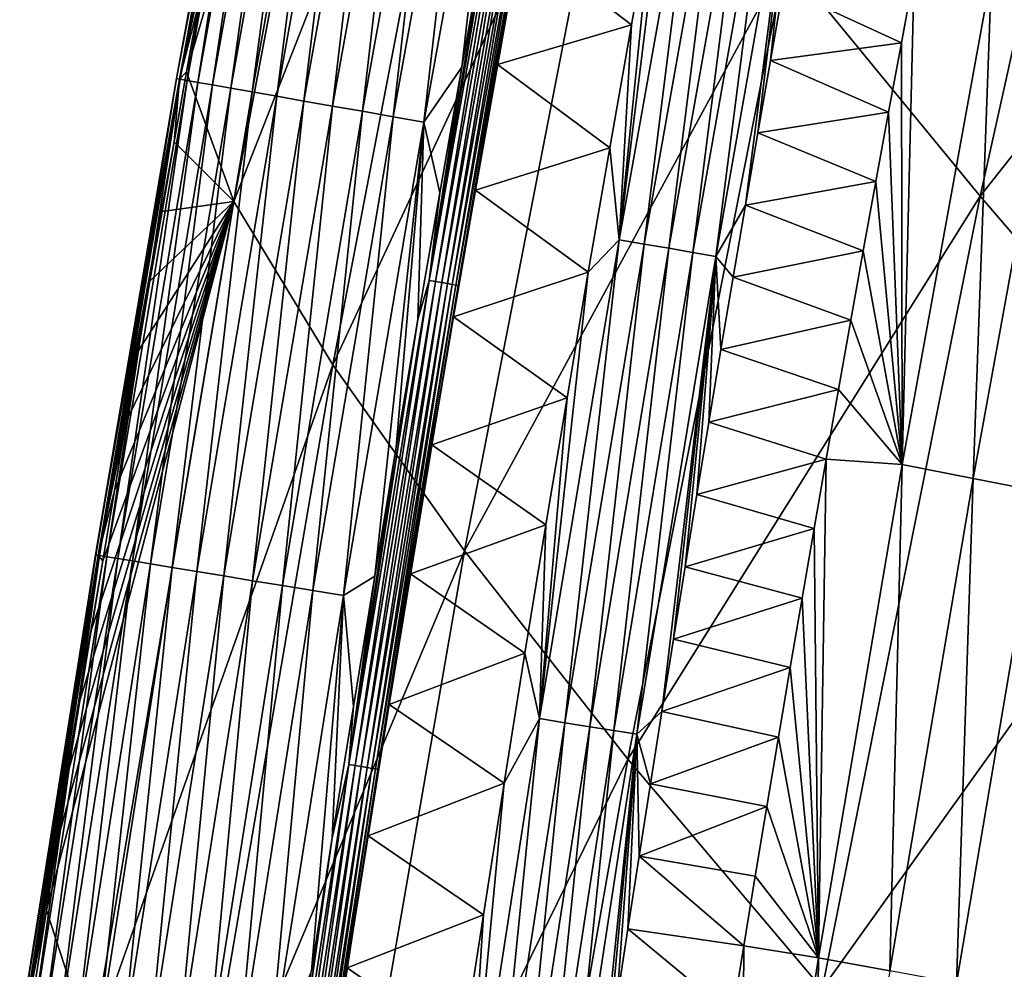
# Model space of a CAD drawing. Header units: millimetres. Extents: x -300 to 300, y -500 to 500.
# Tile 584 of 656: x -285 to -270, y 269 to 285. Entities that reach past the tile are written whole.
import ezdxf

# ---------------------------------------------------------------- set-up
doc = ezdxf.new("R2010")
doc.units = ezdxf.units.MM
doc.header["$LTSCALE"] = 81.481481
for name, color, linetype in [('20', 7, 'CONTINUOUS'), ('24', 7, 'CONTINUOUS'), ('25', 7, 'CONTINUOUS'), ('28', 7, 'CONTINUOUS'), ('29', 7, 'CONTINUOUS'), ('31', 7, 'CONTINUOUS'), ('33', 7, 'CONTINUOUS')]:
    doc.layers.add(name, color=color, linetype=linetype)

msp = doc.modelspace()

# ---------------------------------------------------------------- linework, layer by layer
at = {"layer": '20', "color": 7, "linetype": 'CONTINUOUS'}
for points in [[(-282.049, 281.621, 9.92), (-279.596, 294.614, 9.961), (-282.802, 283.684, 6.194), (-282.049, 281.621, 9.92)], [(-282.802, 283.684, 6.194), (-279.596, 294.614, 9.961), (-282.603, 284.796, 6.2), (-282.802, 283.684, 6.194)], [(-282.049, 281.621, 9.92), (-277.996, 291.949, 14.807), (-279.596, 294.614, 9.961), (-282.049, 281.621, 9.92)], [(-270.172, 281.706, 27.938), (-267.471, 293.879, 28.061), (-273.267, 285.486, 23.789), (-270.172, 281.706, 27.938)], [(-270.172, 281.706, 27.938), (-263.917, 289.613, 32.003), (-267.471, 293.879, 28.061), (-270.172, 281.706, 27.938)], [(-280.476, 279.017, 14.742), (-277.996, 291.949, 14.807), (-282.049, 281.621, 9.92), (-280.476, 279.017, 14.742)], [(-280.476, 279.017, 14.742), (-275.881, 288.903, 19.414), (-277.996, 291.949, 14.807), (-280.476, 279.017, 14.742)], [(-266.612, 277.571, 31.867), (-263.917, 289.613, 32.003), (-270.172, 281.706, 27.938), (-266.612, 277.571, 31.867)], [(-278.38, 276.053, 19.329), (-275.881, 288.903, 19.414), (-280.476, 279.017, 14.742), (-278.38, 276.053, 19.329)], [(-278.38, 276.053, 19.329), (-273.267, 285.486, 23.789), (-275.881, 288.903, 19.414), (-278.38, 276.053, 19.329)], [(-275.777, 272.737, 23.686), (-273.267, 285.486, 23.789), (-278.38, 276.053, 19.329), (-275.777, 272.737, 23.686)], [(-275.777, 272.737, 23.686), (-270.172, 281.706, 27.938), (-273.267, 285.486, 23.789), (-275.777, 272.737, 23.686)], [(-282.998, 282.572, 6.188), (-282.049, 281.621, 9.92), (-282.802, 283.684, 6.194), (-282.998, 282.572, 6.188)], [(-283.192, 281.46, 6.181), (-282.049, 281.621, 9.92), (-282.998, 282.572, 6.188), (-283.192, 281.46, 6.181)], [(-272.685, 269.079, 27.819), (-270.172, 281.706, 27.938), (-275.777, 272.737, 23.686), (-272.685, 269.079, 27.819)], [(-272.685, 269.079, 27.819), (-266.612, 277.571, 31.867), (-270.172, 281.706, 27.938), (-272.685, 269.079, 27.819)], [(-284.315, 268.128, 9.88), (-282.049, 281.621, 9.92), (-285.034, 270.33, 6.12), (-284.315, 268.128, 9.88)], [(-285.034, 270.33, 6.12), (-282.049, 281.621, 9.92), (-284.858, 271.443, 6.126), (-285.034, 270.33, 6.12)], [(-284.858, 271.443, 6.126), (-282.049, 281.621, 9.92), (-284.68, 272.557, 6.132), (-284.858, 271.443, 6.126)], [(-284.68, 272.557, 6.132), (-282.049, 281.621, 9.92), (-284.501, 273.671, 6.138), (-284.68, 272.557, 6.132)], [(-284.501, 273.671, 6.138), (-282.049, 281.621, 9.92), (-284.319, 274.784, 6.144), (-284.501, 273.671, 6.138)], [(-284.319, 274.784, 6.144), (-282.049, 281.621, 9.92), (-284.136, 275.897, 6.15), (-284.319, 274.784, 6.144)], [(-284.315, 268.128, 9.88), (-280.476, 279.017, 14.742), (-282.049, 281.621, 9.92), (-284.315, 268.128, 9.88)], [(-284.136, 275.897, 6.15), (-282.049, 281.621, 9.92), (-283.951, 277.01, 6.157), (-284.136, 275.897, 6.15)], [(-283.951, 277.01, 6.157), (-282.049, 281.621, 9.92), (-283.764, 278.123, 6.163), (-283.951, 277.01, 6.157)], [(-283.764, 278.123, 6.163), (-282.049, 281.621, 9.92), (-283.575, 279.236, 6.169), (-283.764, 278.123, 6.163)], [(-283.575, 279.236, 6.169), (-282.049, 281.621, 9.92), (-283.385, 280.348, 6.175), (-283.575, 279.236, 6.169)], [(-283.385, 280.348, 6.175), (-282.049, 281.621, 9.92), (-283.192, 281.46, 6.181), (-283.385, 280.348, 6.175)], [(-282.77, 265.594, 14.68), (-280.476, 279.017, 14.742), (-284.315, 268.128, 9.88), (-282.77, 265.594, 14.68)], [(-282.77, 265.594, 14.68), (-278.38, 276.053, 19.329), (-280.476, 279.017, 14.742), (-282.77, 265.594, 14.68)], [(-269.122, 265.086, 31.735), (-266.612, 277.571, 31.867), (-272.685, 269.079, 27.819), (-269.122, 265.086, 31.735)], [(-280.693, 262.721, 19.247), (-278.38, 276.053, 19.329), (-282.77, 265.594, 14.68), (-280.693, 262.721, 19.247)], [(-280.693, 262.721, 19.247), (-275.777, 272.737, 23.686), (-278.38, 276.053, 19.329), (-280.693, 262.721, 19.247)], [(-278.103, 259.519, 23.587), (-275.777, 272.737, 23.686), (-280.693, 262.721, 19.247), (-278.103, 259.519, 23.587)], [(-278.103, 259.519, 23.587), (-272.685, 269.079, 27.819), (-275.777, 272.737, 23.686), (-278.103, 259.519, 23.587)], [(-285.209, 269.215, 6.114), (-284.315, 268.128, 9.88), (-285.034, 270.33, 6.12), (-285.209, 269.215, 6.114)]]:
    msp.add_3dface(points, dxfattribs=at)
at = {"layer": '24', "color": 7, "linetype": 'CONTINUOUS'}
for points in [[(-271.218, 285.252, 2.587), (-271.424, 284.148, 2.583), (-273.305, 285.017, 1.2), (-271.218, 285.252, 2.587)], [(-273.305, 285.017, 1.2), (-271.424, 284.148, 2.583), (-273.507, 283.866, 1.202), (-273.305, 285.017, 1.2)], [(-271.424, 284.148, 2.583), (-271.628, 283.044, 2.58), (-273.507, 283.866, 1.202), (-271.424, 284.148, 2.583)], [(-273.507, 283.866, 1.202), (-271.628, 283.044, 2.58), (-273.708, 282.715, 1.204), (-273.507, 283.866, 1.202)], [(-271.628, 283.044, 2.58), (-271.831, 281.939, 2.577), (-273.708, 282.715, 1.204), (-271.628, 283.044, 2.58)], [(-273.708, 282.715, 1.204), (-271.831, 281.939, 2.577), (-273.906, 281.563, 1.206), (-273.708, 282.715, 1.204)], [(-271.831, 281.939, 2.577), (-272.031, 280.834, 2.574), (-273.906, 281.563, 1.206), (-271.831, 281.939, 2.577)], [(-273.906, 281.563, 1.206), (-272.031, 280.834, 2.574), (-274.102, 280.412, 1.208), (-273.906, 281.563, 1.206)], [(-272.031, 280.834, 2.574), (-272.23, 279.728, 2.571), (-274.102, 280.412, 1.208), (-272.031, 280.834, 2.574)], [(-274.102, 280.412, 1.208), (-272.23, 279.728, 2.571), (-274.296, 279.26, 1.21), (-274.102, 280.412, 1.208)], [(-272.23, 279.728, 2.571), (-272.426, 278.623, 2.567), (-274.296, 279.26, 1.21), (-272.23, 279.728, 2.571)], [(-274.296, 279.26, 1.21), (-272.426, 278.623, 2.567), (-274.489, 278.107, 1.212), (-274.296, 279.26, 1.21)], [(-272.426, 278.623, 2.567), (-272.621, 277.516, 2.564), (-274.489, 278.107, 1.212), (-272.426, 278.623, 2.567)], [(-274.489, 278.107, 1.212), (-272.621, 277.516, 2.564), (-274.679, 276.955, 1.214), (-274.489, 278.107, 1.212)], [(-272.621, 277.516, 2.564), (-272.814, 276.41, 2.561), (-274.679, 276.955, 1.214), (-272.621, 277.516, 2.564)], [(-274.679, 276.955, 1.214), (-272.814, 276.41, 2.561), (-274.867, 275.802, 1.216), (-274.679, 276.955, 1.214)], [(-272.814, 276.41, 2.561), (-273.005, 275.303, 2.558), (-274.867, 275.802, 1.216), (-272.814, 276.41, 2.561)], [(-274.867, 275.802, 1.216), (-273.005, 275.303, 2.558), (-275.053, 274.65, 1.218), (-274.867, 275.802, 1.216)], [(-273.005, 275.303, 2.558), (-273.194, 274.196, 2.555), (-275.053, 274.65, 1.218), (-273.005, 275.303, 2.558)], [(-275.053, 274.65, 1.218), (-273.194, 274.196, 2.555), (-275.237, 273.497, 1.221), (-275.053, 274.65, 1.218)], [(-273.194, 274.196, 2.555), (-273.381, 273.089, 2.551), (-275.237, 273.497, 1.221), (-273.194, 274.196, 2.555)], [(-275.237, 273.497, 1.221), (-273.381, 273.089, 2.551), (-275.419, 272.344, 1.223), (-275.237, 273.497, 1.221)], [(-273.381, 273.089, 2.551), (-273.567, 271.981, 2.548), (-275.419, 272.344, 1.223), (-273.381, 273.089, 2.551)], [(-275.419, 272.344, 1.223), (-273.567, 271.981, 2.548), (-275.6, 271.191, 1.225), (-275.419, 272.344, 1.223)], [(-273.567, 271.981, 2.548), (-273.75, 270.873, 2.545), (-275.6, 271.191, 1.225), (-273.567, 271.981, 2.548)], [(-275.6, 271.191, 1.225), (-273.932, 269.764, 2.542), (-275.778, 270.037, 1.227), (-275.6, 271.191, 1.225)], [(-273.75, 270.873, 2.545), (-273.932, 269.764, 2.542), (-275.6, 271.191, 1.225), (-273.75, 270.873, 2.545)], [(-275.778, 270.037, 1.227), (-274.113, 268.655, 2.539), (-275.955, 268.884, 1.229), (-275.778, 270.037, 1.227)], [(-273.932, 269.764, 2.542), (-274.113, 268.655, 2.539), (-275.778, 270.037, 1.227), (-273.932, 269.764, 2.542)]]:
    msp.add_3dface(points, dxfattribs=at)
at = {"layer": '25', "color": 7, "linetype": 'CONTINUOUS'}
for points in [[(-271.218, 285.252, 2.587), (-269.991, 285.261, 3.484), (-271.413, 277.431, 3.473), (-271.218, 285.252, 2.587)], [(-269.991, 285.261, 3.484), (-270.279, 277.209, 4.492), (-271.413, 277.431, 3.473), (-269.991, 285.261, 3.484)], [(-268.86, 285.024, 4.491), (-270.279, 277.209, 4.492), (-269.991, 285.261, 3.484), (-268.86, 285.024, 4.491)], [(-271.424, 284.148, 2.583), (-271.218, 285.252, 2.587), (-271.413, 277.431, 3.473), (-271.424, 284.148, 2.583)], [(-268.86, 285.024, 4.491), (-269.222, 277, 5.6), (-270.279, 277.209, 4.492), (-268.86, 285.024, 4.491)], [(-271.628, 283.044, 2.58), (-271.424, 284.148, 2.583), (-271.413, 277.431, 3.473), (-271.628, 283.044, 2.58)], [(-271.831, 281.939, 2.577), (-271.628, 283.044, 2.58), (-271.413, 277.431, 3.473), (-271.831, 281.939, 2.577)], [(-272.031, 280.834, 2.574), (-271.831, 281.939, 2.577), (-271.413, 277.431, 3.473), (-272.031, 280.834, 2.574)], [(-272.23, 279.728, 2.571), (-272.031, 280.834, 2.574), (-271.413, 277.431, 3.473), (-272.23, 279.728, 2.571)], [(-272.426, 278.623, 2.567), (-272.23, 279.728, 2.571), (-271.413, 277.431, 3.473), (-272.426, 278.623, 2.567)], [(-272.621, 277.516, 2.564), (-272.426, 278.623, 2.567), (-271.413, 277.431, 3.473), (-272.621, 277.516, 2.564)], [(-272.814, 276.41, 2.561), (-272.621, 277.516, 2.564), (-272.741, 269.575, 3.462), (-272.814, 276.41, 2.561)], [(-272.621, 277.516, 2.564), (-271.413, 277.431, 3.473), (-272.741, 269.575, 3.462), (-272.621, 277.516, 2.564)], [(-271.413, 277.431, 3.473), (-271.605, 269.366, 4.492), (-272.741, 269.575, 3.462), (-271.413, 277.431, 3.473)], [(-270.279, 277.209, 4.492), (-271.605, 269.366, 4.492), (-271.413, 277.431, 3.473), (-270.279, 277.209, 4.492)], [(-270.279, 277.209, 4.492), (-270.548, 269.17, 5.612), (-271.605, 269.366, 4.492), (-270.279, 277.209, 4.492)], [(-269.222, 277, 5.6), (-270.548, 269.17, 5.612), (-270.279, 277.209, 4.492), (-269.222, 277, 5.6)], [(-269.222, 277, 5.6), (-269.579, 268.989, 6.813), (-270.548, 269.17, 5.612), (-269.222, 277, 5.6)], [(-273.005, 275.303, 2.558), (-272.814, 276.41, 2.561), (-272.741, 269.575, 3.462), (-273.005, 275.303, 2.558)], [(-273.194, 274.196, 2.555), (-273.005, 275.303, 2.558), (-272.741, 269.575, 3.462), (-273.194, 274.196, 2.555)], [(-273.381, 273.089, 2.551), (-273.194, 274.196, 2.555), (-272.741, 269.575, 3.462), (-273.381, 273.089, 2.551)], [(-273.567, 271.981, 2.548), (-273.381, 273.089, 2.551), (-272.741, 269.575, 3.462), (-273.567, 271.981, 2.548)], [(-273.75, 270.873, 2.545), (-273.567, 271.981, 2.548), (-272.741, 269.575, 3.462), (-273.75, 270.873, 2.545)], [(-273.932, 269.764, 2.542), (-273.75, 270.873, 2.545), (-272.741, 269.575, 3.462), (-273.932, 269.764, 2.542)], [(-274.113, 268.655, 2.539), (-273.932, 269.764, 2.542), (-273.983, 261.694, 3.45), (-274.113, 268.655, 2.539)], [(-273.932, 269.764, 2.542), (-272.741, 269.575, 3.462), (-273.983, 261.694, 3.45), (-273.932, 269.764, 2.542)], [(-272.741, 269.575, 3.462), (-272.845, 261.498, 4.492), (-273.983, 261.694, 3.45), (-272.741, 269.575, 3.462)], [(-271.605, 269.366, 4.492), (-272.845, 261.498, 4.492), (-272.741, 269.575, 3.462), (-271.605, 269.366, 4.492)]]:
    msp.add_3dface(points, dxfattribs=at)
at = {"layer": '28', "color": 7, "linetype": 'CONTINUOUS'}
for points in [[(-281.58, 291.158, 5.287), (-282.96, 283.576, 4.737), (-282.961, 283.576, 5.246), (-281.58, 291.158, 5.287)], [(-281.58, 291.158, 5.287), (-282.961, 283.576, 5.246), (-281.529, 291.148, 5.776), (-281.58, 291.158, 5.287)], [(-281.529, 291.148, 5.776), (-282.961, 283.576, 5.246), (-282.914, 283.568, 5.734), (-281.529, 291.148, 5.776)], [(-281.584, 291.158, 4.776), (-282.906, 283.566, 4.214), (-282.96, 283.576, 4.737), (-281.584, 291.158, 4.776)], [(-281.584, 291.158, 4.776), (-282.96, 283.576, 4.737), (-281.58, 291.158, 5.287), (-281.584, 291.158, 4.776)], [(-281.583, 290.352, 6.232), (-281.529, 291.148, 5.776), (-282.914, 283.568, 5.734), (-281.583, 290.352, 6.232)], [(-281.533, 291.149, 4.25), (-282.906, 283.566, 4.214), (-281.584, 291.158, 4.776), (-281.533, 291.149, 4.25)], [(-281.533, 291.149, 4.25), (-282.794, 283.547, 3.685), (-282.906, 283.566, 4.214), (-281.533, 291.149, 4.25)], [(-281.424, 291.129, 3.718), (-282.794, 283.547, 3.685), (-281.533, 291.149, 4.25), (-281.424, 291.129, 3.718)], [(-281.424, 291.129, 3.718), (-282.622, 283.516, 3.161), (-282.794, 283.547, 3.685), (-281.424, 291.129, 3.718)], [(-281.255, 291.097, 3.189), (-282.622, 283.516, 3.161), (-281.424, 291.129, 3.718), (-281.255, 291.097, 3.189)], [(-281.255, 291.097, 3.189), (-282.39, 283.476, 2.651), (-282.622, 283.516, 3.161), (-281.255, 291.097, 3.189)], [(-281.025, 291.054, 2.675), (-282.39, 283.476, 2.651), (-281.255, 291.097, 3.189), (-281.025, 291.054, 2.675)], [(-281.025, 291.054, 2.675), (-282.1, 283.425, 2.166), (-282.39, 283.476, 2.651), (-281.025, 291.054, 2.675)], [(-280.737, 290.999, 2.186), (-282.1, 283.425, 2.166), (-281.025, 291.054, 2.675), (-280.737, 290.999, 2.186)], [(-280.737, 290.999, 2.186), (-281.756, 283.364, 1.716), (-282.1, 283.425, 2.166), (-280.737, 290.999, 2.186)], [(-280.394, 290.935, 1.732), (-281.756, 283.364, 1.716), (-280.737, 290.999, 2.186), (-280.394, 290.935, 1.732)], [(-280.394, 290.935, 1.732), (-281.366, 283.296, 1.31), (-281.756, 283.364, 1.716), (-280.394, 290.935, 1.732)], [(-280.003, 290.861, 1.322), (-281.366, 283.296, 1.31), (-280.394, 290.935, 1.732), (-280.003, 290.861, 1.322)], [(-280.003, 290.861, 1.322), (-280.937, 283.22, 0.954), (-281.366, 283.296, 1.31), (-280.003, 290.861, 1.322)], [(-279.574, 290.781, 0.963), (-280.937, 283.22, 0.954), (-280.003, 290.861, 1.322), (-279.574, 290.781, 0.963)], [(-279.574, 290.781, 0.963), (-280.478, 283.14, 0.654), (-280.937, 283.22, 0.954), (-279.574, 290.781, 0.963)], [(-279.115, 290.694, 0.66), (-280.478, 283.14, 0.654), (-279.574, 290.781, 0.963), (-279.115, 290.694, 0.66)], [(-279.115, 290.694, 0.66), (-280.001, 283.056, 0.412), (-280.478, 283.14, 0.654), (-279.115, 290.694, 0.66)], [(-278.637, 290.604, 0.416), (-280.001, 283.056, 0.412), (-279.115, 290.694, 0.66), (-278.637, 290.604, 0.416)], [(-278.637, 290.604, 0.416), (-279.514, 282.97, 0.228), (-280.001, 283.056, 0.412), (-278.637, 290.604, 0.416)], [(-278.149, 290.513, 0.23), (-279.514, 282.97, 0.228), (-278.637, 290.604, 0.416), (-278.149, 290.513, 0.23)], [(-278.149, 290.513, 0.23), (-279.027, 282.885, 0.101), (-279.514, 282.97, 0.228), (-278.149, 290.513, 0.23)], [(-277.661, 290.421, 0.102), (-279.027, 282.885, 0.101), (-278.149, 290.513, 0.23), (-277.661, 290.421, 0.102)], [(-281.791, 289.241, 6.226), (-281.583, 290.352, 6.232), (-282.914, 283.568, 5.734), (-281.791, 289.241, 6.226)], [(-279.027, 282.885, 0.101), (-277.661, 290.421, 0.102), (-278.421, 283.761, 0.031), (-279.027, 282.885, 0.101)], [(-278.421, 283.761, 0.031), (-277.661, 290.421, 0.102), (-278.066, 285.747, 0.031), (-278.421, 283.761, 0.031)], [(-281.997, 288.13, 6.219), (-281.791, 289.241, 6.226), (-282.914, 283.568, 5.734), (-281.997, 288.13, 6.219)], [(-282.201, 287.019, 6.213), (-281.997, 288.13, 6.219), (-282.914, 283.568, 5.734), (-282.201, 287.019, 6.213)], [(-282.403, 285.908, 6.207), (-282.201, 287.019, 6.213), (-282.914, 283.568, 5.734), (-282.403, 285.908, 6.207)], [(-282.603, 284.796, 6.2), (-282.403, 285.908, 6.207), (-282.914, 283.568, 5.734), (-282.603, 284.796, 6.2)], [(-282.802, 283.684, 6.194), (-282.603, 284.796, 6.2), (-282.914, 283.568, 5.734), (-282.802, 283.684, 6.194)], [(-278.772, 281.759, 0.031), (-279.027, 282.885, 0.101), (-278.421, 283.761, 0.031), (-278.772, 281.759, 0.031)], [(-282.961, 283.576, 5.246), (-284.247, 275.989, 4.699), (-284.252, 275.99, 5.206), (-282.961, 283.576, 5.246)], [(-282.961, 283.576, 5.246), (-284.252, 275.99, 5.206), (-282.914, 283.568, 5.734), (-282.961, 283.576, 5.246)], [(-282.914, 283.568, 5.734), (-284.252, 275.99, 5.206), (-284.209, 275.983, 5.692), (-282.914, 283.568, 5.734)], [(-282.96, 283.576, 4.737), (-284.189, 275.98, 4.179), (-284.247, 275.989, 4.699), (-282.96, 283.576, 4.737)], [(-282.96, 283.576, 4.737), (-284.247, 275.989, 4.699), (-282.961, 283.576, 5.246), (-282.96, 283.576, 4.737)], [(-282.998, 282.572, 6.188), (-282.914, 283.568, 5.734), (-284.209, 275.983, 5.692), (-282.998, 282.572, 6.188)], [(-282.906, 283.566, 4.214), (-284.189, 275.98, 4.179), (-282.96, 283.576, 4.737), (-282.906, 283.566, 4.214)], [(-282.906, 283.566, 4.214), (-284.074, 275.961, 3.654), (-284.189, 275.98, 4.179), (-282.906, 283.566, 4.214)], [(-282.794, 283.547, 3.685), (-284.074, 275.961, 3.654), (-282.906, 283.566, 4.214), (-282.794, 283.547, 3.685)], [(-282.794, 283.547, 3.685), (-283.899, 275.932, 3.133), (-284.074, 275.961, 3.654), (-282.794, 283.547, 3.685)], [(-282.622, 283.516, 3.161), (-283.899, 275.932, 3.133), (-282.794, 283.547, 3.685), (-282.622, 283.516, 3.161)], [(-282.998, 282.572, 6.188), (-282.802, 283.684, 6.194), (-282.914, 283.568, 5.734), (-282.998, 282.572, 6.188)], [(-282.622, 283.516, 3.161), (-283.665, 275.894, 2.628), (-283.899, 275.932, 3.133), (-282.622, 283.516, 3.161)], [(-282.39, 283.476, 2.651), (-283.665, 275.894, 2.628), (-282.622, 283.516, 3.161), (-282.39, 283.476, 2.651)], [(-282.39, 283.476, 2.651), (-283.374, 275.846, 2.147), (-283.665, 275.894, 2.628), (-282.39, 283.476, 2.651)], [(-282.1, 283.425, 2.166), (-283.374, 275.846, 2.147), (-282.39, 283.476, 2.651), (-282.1, 283.425, 2.166)], [(-282.1, 283.425, 2.166), (-283.03, 275.79, 1.701), (-283.374, 275.846, 2.147), (-282.1, 283.425, 2.166)], [(-281.756, 283.364, 1.716), (-283.03, 275.79, 1.701), (-282.1, 283.425, 2.166), (-281.756, 283.364, 1.716)], [(-281.756, 283.364, 1.716), (-282.639, 275.725, 1.298), (-283.03, 275.79, 1.701), (-281.756, 283.364, 1.716)], [(-281.366, 283.296, 1.31), (-282.639, 275.725, 1.298), (-281.756, 283.364, 1.716), (-281.366, 283.296, 1.31)], [(-281.366, 283.296, 1.31), (-282.21, 275.655, 0.946), (-282.639, 275.725, 1.298), (-281.366, 283.296, 1.31)], [(-280.937, 283.22, 0.954), (-282.21, 275.655, 0.946), (-281.366, 283.296, 1.31), (-280.937, 283.22, 0.954)], [(-280.937, 283.22, 0.954), (-281.753, 275.58, 0.649), (-282.21, 275.655, 0.946), (-280.937, 283.22, 0.954)], [(-280.478, 283.14, 0.654), (-281.753, 275.58, 0.649), (-280.937, 283.22, 0.954), (-280.478, 283.14, 0.654)], [(-280.478, 283.14, 0.654), (-281.276, 275.502, 0.409), (-281.753, 275.58, 0.649), (-280.478, 283.14, 0.654)], [(-280.001, 283.056, 0.412), (-281.276, 275.502, 0.409), (-280.478, 283.14, 0.654), (-280.001, 283.056, 0.412)], [(-280.001, 283.056, 0.412), (-280.791, 275.422, 0.227), (-281.276, 275.502, 0.409), (-280.001, 283.056, 0.412)], [(-279.514, 282.97, 0.228), (-280.791, 275.422, 0.227), (-280.001, 283.056, 0.412), (-279.514, 282.97, 0.228)], [(-279.514, 282.97, 0.228), (-280.305, 275.342, 0.1), (-280.791, 275.422, 0.227), (-279.514, 282.97, 0.228)], [(-279.027, 282.885, 0.101), (-280.305, 275.342, 0.1), (-279.514, 282.97, 0.228), (-279.027, 282.885, 0.101)], [(-280.305, 275.342, 0.1), (-279.027, 282.885, 0.101), (-279.807, 275.65, 0.031), (-280.305, 275.342, 0.1)], [(-279.807, 275.65, 0.031), (-279.027, 282.885, 0.101), (-279.466, 277.704, 0.031), (-279.807, 275.65, 0.031)], [(-279.466, 277.704, 0.031), (-279.027, 282.885, 0.101), (-279.121, 279.741, 0.031), (-279.466, 277.704, 0.031)], [(-279.121, 279.741, 0.031), (-279.027, 282.885, 0.101), (-278.772, 281.759, 0.031), (-279.121, 279.741, 0.031)], [(-283.192, 281.46, 6.181), (-282.998, 282.572, 6.188), (-284.209, 275.983, 5.692), (-283.192, 281.46, 6.181)], [(-283.385, 280.348, 6.175), (-283.192, 281.46, 6.181), (-284.209, 275.983, 5.692), (-283.385, 280.348, 6.175)], [(-283.575, 279.236, 6.169), (-283.385, 280.348, 6.175), (-284.209, 275.983, 5.692), (-283.575, 279.236, 6.169)], [(-283.764, 278.123, 6.163), (-283.575, 279.236, 6.169), (-284.209, 275.983, 5.692), (-283.764, 278.123, 6.163)], [(-283.951, 277.01, 6.157), (-283.764, 278.123, 6.163), (-284.209, 275.983, 5.692), (-283.951, 277.01, 6.157)], [(-284.136, 275.897, 6.15), (-283.951, 277.01, 6.157), (-284.209, 275.983, 5.692), (-284.136, 275.897, 6.15)], [(-284.252, 275.99, 5.206), (-285.45, 268.4, 4.663), (-285.459, 268.401, 5.167), (-284.252, 275.99, 5.206)], [(-284.252, 275.99, 5.206), (-285.459, 268.401, 5.167), (-284.209, 275.983, 5.692), (-284.252, 275.99, 5.206)], [(-284.209, 275.983, 5.692), (-285.459, 268.401, 5.167), (-285.419, 268.395, 5.652), (-284.209, 275.983, 5.692)], [(-284.247, 275.989, 4.699), (-285.45, 268.4, 4.663), (-284.252, 275.99, 5.206), (-284.247, 275.989, 4.699)], [(-284.247, 275.989, 4.699), (-285.389, 268.39, 4.145), (-285.45, 268.4, 4.663), (-284.247, 275.989, 4.699)], [(-284.136, 275.897, 6.15), (-284.209, 275.983, 5.692), (-285.419, 268.395, 5.652), (-284.136, 275.897, 6.15)], [(-284.319, 274.784, 6.144), (-284.136, 275.897, 6.15), (-285.419, 268.395, 5.652), (-284.319, 274.784, 6.144)], [(-284.189, 275.98, 4.179), (-285.389, 268.39, 4.145), (-284.247, 275.989, 4.699), (-284.189, 275.98, 4.179)], [(-284.189, 275.98, 4.179), (-285.27, 268.372, 3.624), (-285.389, 268.39, 4.145), (-284.189, 275.98, 4.179)], [(-284.074, 275.961, 3.654), (-285.27, 268.372, 3.624), (-284.189, 275.98, 4.179), (-284.074, 275.961, 3.654)], [(-284.074, 275.961, 3.654), (-285.093, 268.345, 3.107), (-285.27, 268.372, 3.624), (-284.074, 275.961, 3.654)], [(-283.899, 275.932, 3.133), (-285.093, 268.345, 3.107), (-284.074, 275.961, 3.654), (-283.899, 275.932, 3.133)], [(-283.899, 275.932, 3.133), (-284.857, 268.309, 2.605), (-285.093, 268.345, 3.107), (-283.899, 275.932, 3.133)], [(-283.665, 275.894, 2.628), (-284.857, 268.309, 2.605), (-283.899, 275.932, 3.133), (-283.665, 275.894, 2.628)], [(-283.665, 275.894, 2.628), (-284.565, 268.264, 2.128), (-284.857, 268.309, 2.605), (-283.665, 275.894, 2.628)], [(-283.374, 275.846, 2.147), (-284.565, 268.264, 2.128), (-283.665, 275.894, 2.628), (-283.374, 275.846, 2.147)], [(-283.374, 275.846, 2.147), (-284.22, 268.211, 1.686), (-284.565, 268.264, 2.128), (-283.374, 275.846, 2.147)], [(-283.03, 275.79, 1.701), (-284.22, 268.211, 1.686), (-283.374, 275.846, 2.147), (-283.03, 275.79, 1.701)], [(-283.03, 275.79, 1.701), (-283.829, 268.151, 1.287), (-284.22, 268.211, 1.686), (-283.03, 275.79, 1.701)], [(-282.639, 275.725, 1.298), (-283.829, 268.151, 1.287), (-283.03, 275.79, 1.701), (-282.639, 275.725, 1.298)], [(-282.639, 275.725, 1.298), (-283.401, 268.085, 0.938), (-283.829, 268.151, 1.287), (-282.639, 275.725, 1.298)], [(-282.21, 275.655, 0.946), (-283.401, 268.085, 0.938), (-282.639, 275.725, 1.298), (-282.21, 275.655, 0.946)], [(-282.21, 275.655, 0.946), (-282.944, 268.015, 0.643), (-283.401, 268.085, 0.938), (-282.21, 275.655, 0.946)], [(-281.753, 275.58, 0.649), (-282.944, 268.015, 0.643), (-282.21, 275.655, 0.946), (-281.753, 275.58, 0.649)], [(-281.753, 275.58, 0.649), (-282.469, 267.942, 0.406), (-282.944, 268.015, 0.643), (-281.753, 275.58, 0.649)], [(-281.276, 275.502, 0.409), (-282.469, 267.942, 0.406), (-281.753, 275.58, 0.649), (-281.276, 275.502, 0.409)], [(-280.146, 273.576, 0.031), (-280.305, 275.342, 0.1), (-279.807, 275.65, 0.031), (-280.146, 273.576, 0.031)], [(-281.276, 275.502, 0.409), (-281.984, 267.868, 0.225), (-282.469, 267.942, 0.406), (-281.276, 275.502, 0.409)], [(-280.791, 275.422, 0.227), (-281.984, 267.868, 0.225), (-281.276, 275.502, 0.409), (-280.791, 275.422, 0.227)], [(-280.791, 275.422, 0.227), (-281.5, 267.793, 0.099), (-281.984, 267.868, 0.225), (-280.791, 275.422, 0.227)], [(-280.305, 275.342, 0.1), (-281.5, 267.793, 0.099), (-280.791, 275.422, 0.227), (-280.305, 275.342, 0.1)], [(-281.5, 267.793, 0.099), (-280.305, 275.342, 0.1), (-280.814, 269.368, 0.031), (-281.5, 267.793, 0.099)], [(-280.814, 269.368, 0.031), (-280.305, 275.342, 0.1), (-280.482, 271.482, 0.031), (-280.814, 269.368, 0.031)], [(-280.482, 271.482, 0.031), (-280.305, 275.342, 0.1), (-280.146, 273.576, 0.031), (-280.482, 271.482, 0.031)], [(-284.501, 273.671, 6.138), (-284.319, 274.784, 6.144), (-285.419, 268.395, 5.652), (-284.501, 273.671, 6.138)], [(-284.68, 272.557, 6.132), (-284.501, 273.671, 6.138), (-285.419, 268.395, 5.652), (-284.68, 272.557, 6.132)], [(-284.858, 271.443, 6.126), (-284.68, 272.557, 6.132), (-285.419, 268.395, 5.652), (-284.858, 271.443, 6.126)], [(-285.034, 270.33, 6.12), (-284.858, 271.443, 6.126), (-285.419, 268.395, 5.652), (-285.034, 270.33, 6.12)], [(-285.209, 269.215, 6.114), (-285.034, 270.33, 6.12), (-285.419, 268.395, 5.652), (-285.209, 269.215, 6.114)]]:
    msp.add_3dface(points, dxfattribs=at)
at = {"layer": '29', "color": 7, "linetype": 'CONTINUOUS'}
for points in [[(-275.373, 286.375, 0.5), (-275.72, 284.435, 0.5), (-277.494, 285.789, 0.5), (-275.373, 286.375, 0.5)], [(-277.494, 285.789, 0.5), (-275.72, 284.435, 0.5), (-277.851, 283.799, 0.5), (-277.494, 285.789, 0.5)], [(-275.72, 284.435, 0.5), (-276.065, 282.475, 0.5), (-277.851, 283.799, 0.5), (-275.72, 284.435, 0.5)], [(-277.851, 283.799, 0.5), (-276.065, 282.475, 0.5), (-278.203, 281.798, 0.5), (-277.851, 283.799, 0.5)], [(-276.065, 282.475, 0.5), (-276.407, 280.494, 0.5), (-278.203, 281.798, 0.5), (-276.065, 282.475, 0.5)], [(-278.203, 281.798, 0.5), (-276.407, 280.494, 0.5), (-278.551, 279.781, 0.5), (-278.203, 281.798, 0.5)], [(-276.407, 280.494, 0.5), (-276.746, 278.493, 0.5), (-278.551, 279.781, 0.5), (-276.407, 280.494, 0.5)], [(-278.551, 279.781, 0.5), (-276.746, 278.493, 0.5), (-278.896, 277.745, 0.5), (-278.551, 279.781, 0.5)], [(-276.746, 278.493, 0.5), (-277.083, 276.469, 0.5), (-278.896, 277.745, 0.5), (-276.746, 278.493, 0.5)], [(-278.896, 277.745, 0.5), (-277.083, 276.469, 0.5), (-279.239, 275.687, 0.5), (-278.896, 277.745, 0.5)], [(-277.083, 276.469, 0.5), (-277.417, 274.423, 0.5), (-279.239, 275.687, 0.5), (-277.083, 276.469, 0.5)], [(-279.239, 275.687, 0.5), (-277.417, 274.423, 0.5), (-279.579, 273.608, 0.5), (-279.239, 275.687, 0.5)], [(-277.417, 274.423, 0.5), (-277.748, 272.353, 0.5), (-279.579, 273.608, 0.5), (-277.417, 274.423, 0.5)], [(-279.579, 273.608, 0.5), (-277.748, 272.353, 0.5), (-279.914, 271.517, 0.5), (-279.579, 273.608, 0.5)], [(-277.748, 272.353, 0.5), (-278.077, 270.258, 0.5), (-279.914, 271.517, 0.5), (-277.748, 272.353, 0.5)], [(-279.914, 271.517, 0.5), (-278.077, 270.258, 0.5), (-280.245, 269.412, 0.5), (-279.914, 271.517, 0.5)], [(-278.077, 270.258, 0.5), (-278.404, 268.138, 0.5), (-280.245, 269.412, 0.5), (-278.077, 270.258, 0.5)], [(-280.245, 269.412, 0.5), (-278.404, 268.138, 0.5), (-280.574, 267.287, 0.5), (-280.245, 269.412, 0.5)]]:
    msp.add_3dface(points, dxfattribs=at)
at = {"layer": '31', "color": 7, "linetype": 'CONTINUOUS'}
for points in [[(-278.939, 280.362, 0.028), (-277.706, 287.719, 0.031), (-277.569, 288.058, 0.028), (-278.939, 280.362, 0.028)], [(-278.939, 280.362, 0.028), (-277.569, 288.058, 0.028), (-278.84, 280.345, 0.042), (-278.939, 280.362, 0.028)], [(-278.84, 280.345, 0.042), (-277.569, 288.058, 0.028), (-277.47, 288.039, 0.042), (-278.84, 280.345, 0.042)], [(-278.84, 280.345, 0.042), (-277.47, 288.039, 0.042), (-278.74, 280.328, 0.079), (-278.84, 280.345, 0.042)], [(-278.74, 280.328, 0.079), (-277.47, 288.039, 0.042), (-277.371, 288.021, 0.079), (-278.74, 280.328, 0.079)], [(-278.74, 280.328, 0.079), (-277.371, 288.021, 0.079), (-278.649, 280.312, 0.138), (-278.74, 280.328, 0.079)], [(-278.649, 280.312, 0.138), (-277.371, 288.021, 0.079), (-277.279, 288.004, 0.138), (-278.649, 280.312, 0.138)], [(-278.649, 280.312, 0.138), (-277.279, 288.004, 0.138), (-278.572, 280.299, 0.216), (-278.649, 280.312, 0.138)], [(-278.572, 280.299, 0.216), (-277.279, 288.004, 0.138), (-277.203, 287.99, 0.216), (-278.572, 280.299, 0.216)], [(-278.572, 280.299, 0.216), (-277.203, 287.99, 0.216), (-278.515, 280.289, 0.307), (-278.572, 280.299, 0.216)], [(-278.515, 280.289, 0.307), (-277.203, 287.99, 0.216), (-277.146, 287.98, 0.307), (-278.515, 280.289, 0.307)], [(-278.515, 280.289, 0.307), (-277.146, 287.98, 0.307), (-278.48, 280.283, 0.404), (-278.515, 280.289, 0.307)], [(-278.48, 280.283, 0.404), (-277.146, 287.98, 0.307), (-277.111, 287.973, 0.404), (-278.48, 280.283, 0.404)], [(-278.203, 281.798, 0.5), (-278.48, 280.283, 0.404), (-277.111, 287.973, 0.404), (-278.203, 281.798, 0.5)], [(-277.851, 283.799, 0.5), (-278.203, 281.798, 0.5), (-277.111, 287.973, 0.404), (-277.851, 283.799, 0.5)], [(-277.494, 285.789, 0.5), (-277.851, 283.799, 0.5), (-277.111, 287.973, 0.404), (-277.494, 285.789, 0.5)], [(-278.066, 285.747, 0.031), (-277.706, 287.719, 0.031), (-278.939, 280.362, 0.028), (-278.066, 285.747, 0.031)], [(-278.421, 283.761, 0.031), (-278.066, 285.747, 0.031), (-278.939, 280.362, 0.028), (-278.421, 283.761, 0.031)], [(-278.772, 281.759, 0.031), (-278.421, 283.761, 0.031), (-278.939, 280.362, 0.028), (-278.772, 281.759, 0.031)], [(-279.121, 279.741, 0.031), (-278.772, 281.759, 0.031), (-278.939, 280.362, 0.028), (-279.121, 279.741, 0.031)], [(-278.203, 281.798, 0.5), (-278.551, 279.781, 0.5), (-278.48, 280.283, 0.404), (-278.203, 281.798, 0.5)], [(-280.22, 272.65, 0.028), (-279.121, 279.741, 0.031), (-278.939, 280.362, 0.028), (-280.22, 272.65, 0.028)], [(-280.22, 272.65, 0.028), (-278.939, 280.362, 0.028), (-280.12, 272.634, 0.042), (-280.22, 272.65, 0.028)], [(-280.12, 272.634, 0.042), (-278.939, 280.362, 0.028), (-278.84, 280.345, 0.042), (-280.12, 272.634, 0.042)], [(-280.12, 272.634, 0.042), (-278.84, 280.345, 0.042), (-280.021, 272.618, 0.079), (-280.12, 272.634, 0.042)], [(-280.021, 272.618, 0.079), (-278.84, 280.345, 0.042), (-278.74, 280.328, 0.079), (-280.021, 272.618, 0.079)], [(-280.021, 272.618, 0.079), (-278.74, 280.328, 0.079), (-279.929, 272.603, 0.138), (-280.021, 272.618, 0.079)], [(-279.929, 272.603, 0.138), (-278.74, 280.328, 0.079), (-278.649, 280.312, 0.138), (-279.929, 272.603, 0.138)], [(-279.929, 272.603, 0.138), (-278.649, 280.312, 0.138), (-279.852, 272.591, 0.216), (-279.929, 272.603, 0.138)], [(-279.852, 272.591, 0.216), (-278.649, 280.312, 0.138), (-278.572, 280.299, 0.216), (-279.852, 272.591, 0.216)], [(-279.852, 272.591, 0.216), (-278.572, 280.299, 0.216), (-279.795, 272.582, 0.307), (-279.852, 272.591, 0.216)], [(-279.795, 272.582, 0.307), (-278.572, 280.299, 0.216), (-278.515, 280.289, 0.307), (-279.795, 272.582, 0.307)], [(-279.795, 272.582, 0.307), (-278.515, 280.289, 0.307), (-279.76, 272.576, 0.404), (-279.795, 272.582, 0.307)], [(-279.76, 272.576, 0.404), (-278.515, 280.289, 0.307), (-278.48, 280.283, 0.404), (-279.76, 272.576, 0.404)], [(-279.579, 273.608, 0.5), (-279.76, 272.576, 0.404), (-278.48, 280.283, 0.404), (-279.579, 273.608, 0.5)], [(-279.239, 275.687, 0.5), (-279.579, 273.608, 0.5), (-278.48, 280.283, 0.404), (-279.239, 275.687, 0.5)], [(-278.896, 277.745, 0.5), (-279.239, 275.687, 0.5), (-278.48, 280.283, 0.404), (-278.896, 277.745, 0.5)], [(-278.551, 279.781, 0.5), (-278.896, 277.745, 0.5), (-278.48, 280.283, 0.404), (-278.551, 279.781, 0.5)], [(-279.466, 277.704, 0.031), (-279.121, 279.741, 0.031), (-280.22, 272.65, 0.028), (-279.466, 277.704, 0.031)], [(-279.807, 275.65, 0.031), (-279.466, 277.704, 0.031), (-280.22, 272.65, 0.028), (-279.807, 275.65, 0.031)], [(-280.146, 273.576, 0.031), (-279.807, 275.65, 0.031), (-280.22, 272.65, 0.028), (-280.146, 273.576, 0.031)], [(-280.482, 271.482, 0.031), (-280.146, 273.576, 0.031), (-280.22, 272.65, 0.028), (-280.482, 271.482, 0.031)], [(-279.579, 273.608, 0.5), (-279.914, 271.517, 0.5), (-279.76, 272.576, 0.404), (-279.579, 273.608, 0.5)], [(-281.418, 264.924, 0.028), (-280.482, 271.482, 0.031), (-280.22, 272.65, 0.028), (-281.418, 264.924, 0.028)], [(-281.418, 264.924, 0.028), (-280.22, 272.65, 0.028), (-281.318, 264.909, 0.042), (-281.418, 264.924, 0.028)], [(-281.318, 264.909, 0.042), (-280.22, 272.65, 0.028), (-280.12, 272.634, 0.042), (-281.318, 264.909, 0.042)], [(-281.318, 264.909, 0.042), (-280.12, 272.634, 0.042), (-281.218, 264.894, 0.079), (-281.318, 264.909, 0.042)], [(-281.218, 264.894, 0.079), (-280.12, 272.634, 0.042), (-280.021, 272.618, 0.079), (-281.218, 264.894, 0.079)], [(-281.218, 264.894, 0.079), (-280.021, 272.618, 0.079), (-281.126, 264.88, 0.138), (-281.218, 264.894, 0.079)], [(-281.126, 264.88, 0.138), (-280.021, 272.618, 0.079), (-279.929, 272.603, 0.138), (-281.126, 264.88, 0.138)], [(-281.126, 264.88, 0.138), (-279.929, 272.603, 0.138), (-281.049, 264.869, 0.216), (-281.126, 264.88, 0.138)], [(-281.049, 264.869, 0.216), (-279.929, 272.603, 0.138), (-279.852, 272.591, 0.216), (-281.049, 264.869, 0.216)], [(-281.049, 264.869, 0.216), (-279.852, 272.591, 0.216), (-280.992, 264.86, 0.307), (-281.049, 264.869, 0.216)], [(-280.992, 264.86, 0.307), (-279.852, 272.591, 0.216), (-279.795, 272.582, 0.307), (-280.992, 264.86, 0.307)], [(-280.992, 264.86, 0.307), (-279.795, 272.582, 0.307), (-280.957, 264.855, 0.404), (-280.992, 264.86, 0.307)], [(-280.957, 264.855, 0.404), (-279.795, 272.582, 0.307), (-279.76, 272.576, 0.404), (-280.957, 264.855, 0.404)], [(-280.9, 265.133, 0.5), (-280.957, 264.855, 0.404), (-279.76, 272.576, 0.404), (-280.9, 265.133, 0.5)], [(-280.574, 267.287, 0.5), (-280.9, 265.133, 0.5), (-279.76, 272.576, 0.404), (-280.574, 267.287, 0.5)], [(-280.245, 269.412, 0.5), (-280.574, 267.287, 0.5), (-279.76, 272.576, 0.404), (-280.245, 269.412, 0.5)], [(-279.914, 271.517, 0.5), (-280.245, 269.412, 0.5), (-279.76, 272.576, 0.404), (-279.914, 271.517, 0.5)], [(-280.814, 269.368, 0.031), (-280.482, 271.482, 0.031), (-281.418, 264.924, 0.028), (-280.814, 269.368, 0.031)]]:
    msp.add_3dface(points, dxfattribs=at)
at = {"layer": '33', "color": 7, "linetype": 'CONTINUOUS'}
for points in [[(-275.916, 281.011, 0.518), (-275.022, 288.295, 0.5), (-274.558, 288.625, 0.518), (-275.916, 281.011, 0.518)], [(-275.916, 281.011, 0.518), (-274.558, 288.625, 0.518), (-275.516, 280.942, 0.578), (-275.916, 281.011, 0.518)], [(-275.516, 280.942, 0.578), (-274.558, 288.625, 0.518), (-274.163, 288.551, 0.577), (-275.516, 280.942, 0.578)], [(-275.516, 280.942, 0.578), (-274.163, 288.551, 0.577), (-275.123, 280.874, 0.68), (-275.516, 280.942, 0.578)], [(-275.123, 280.874, 0.68), (-274.163, 288.551, 0.577), (-273.774, 288.479, 0.677), (-275.123, 280.874, 0.68)], [(-275.123, 280.874, 0.68), (-273.774, 288.479, 0.677), (-274.742, 280.808, 0.823), (-275.123, 280.874, 0.68)], [(-274.742, 280.808, 0.823), (-273.774, 288.479, 0.677), (-273.396, 288.41, 0.817), (-274.742, 280.808, 0.823)], [(-274.742, 280.808, 0.823), (-273.396, 288.41, 0.817), (-274.38, 280.746, 1.003), (-274.742, 280.808, 0.823)], [(-274.38, 280.746, 1.003), (-273.396, 288.41, 0.817), (-273.037, 288.343, 0.994), (-274.38, 280.746, 1.003)], [(-275.373, 286.375, 0.5), (-275.022, 288.295, 0.5), (-275.916, 281.011, 0.518), (-275.373, 286.375, 0.5)], [(-273.906, 281.563, 1.206), (-274.38, 280.746, 1.003), (-273.037, 288.343, 0.994), (-273.906, 281.563, 1.206)], [(-273.708, 282.715, 1.204), (-273.906, 281.563, 1.206), (-273.037, 288.343, 0.994), (-273.708, 282.715, 1.204)], [(-273.507, 283.866, 1.202), (-273.708, 282.715, 1.204), (-273.037, 288.343, 0.994), (-273.507, 283.866, 1.202)], [(-273.305, 285.017, 1.2), (-273.507, 283.866, 1.202), (-273.037, 288.343, 0.994), (-273.305, 285.017, 1.2)], [(-275.72, 284.435, 0.5), (-275.373, 286.375, 0.5), (-275.916, 281.011, 0.518), (-275.72, 284.435, 0.5)], [(-276.065, 282.475, 0.5), (-275.72, 284.435, 0.5), (-275.916, 281.011, 0.518), (-276.065, 282.475, 0.5)], [(-276.407, 280.494, 0.5), (-276.065, 282.475, 0.5), (-275.916, 281.011, 0.518), (-276.407, 280.494, 0.5)], [(-273.906, 281.563, 1.206), (-274.102, 280.412, 1.208), (-274.38, 280.746, 1.003), (-273.906, 281.563, 1.206)], [(-277.184, 273.383, 0.519), (-276.407, 280.494, 0.5), (-275.916, 281.011, 0.518), (-277.184, 273.383, 0.519)], [(-277.184, 273.383, 0.519), (-275.916, 281.011, 0.518), (-276.781, 273.318, 0.58), (-277.184, 273.383, 0.519)], [(-276.781, 273.318, 0.58), (-275.916, 281.011, 0.518), (-275.516, 280.942, 0.578), (-276.781, 273.318, 0.58)], [(-276.781, 273.318, 0.58), (-275.516, 280.942, 0.578), (-276.383, 273.254, 0.683), (-276.781, 273.318, 0.58)], [(-276.383, 273.254, 0.683), (-275.516, 280.942, 0.578), (-275.123, 280.874, 0.68), (-276.383, 273.254, 0.683)], [(-276.383, 273.254, 0.683), (-275.123, 280.874, 0.68), (-275.999, 273.192, 0.828), (-276.383, 273.254, 0.683)], [(-275.999, 273.192, 0.828), (-275.123, 280.874, 0.68), (-274.742, 280.808, 0.823), (-275.999, 273.192, 0.828)], [(-275.999, 273.192, 0.828), (-274.742, 280.808, 0.823), (-275.633, 273.134, 1.011), (-275.999, 273.192, 0.828)], [(-275.633, 273.134, 1.011), (-274.742, 280.808, 0.823), (-274.38, 280.746, 1.003), (-275.633, 273.134, 1.011)], [(-275.237, 273.497, 1.221), (-275.633, 273.134, 1.011), (-274.38, 280.746, 1.003), (-275.237, 273.497, 1.221)], [(-275.053, 274.65, 1.218), (-275.237, 273.497, 1.221), (-274.38, 280.746, 1.003), (-275.053, 274.65, 1.218)], [(-274.867, 275.802, 1.216), (-275.053, 274.65, 1.218), (-274.38, 280.746, 1.003), (-274.867, 275.802, 1.216)], [(-274.679, 276.955, 1.214), (-274.867, 275.802, 1.216), (-274.38, 280.746, 1.003), (-274.679, 276.955, 1.214)], [(-274.489, 278.107, 1.212), (-274.679, 276.955, 1.214), (-274.38, 280.746, 1.003), (-274.489, 278.107, 1.212)], [(-274.296, 279.26, 1.21), (-274.489, 278.107, 1.212), (-274.38, 280.746, 1.003), (-274.296, 279.26, 1.21)], [(-274.102, 280.412, 1.208), (-274.296, 279.26, 1.21), (-274.38, 280.746, 1.003), (-274.102, 280.412, 1.208)], [(-276.746, 278.493, 0.5), (-276.407, 280.494, 0.5), (-277.184, 273.383, 0.519), (-276.746, 278.493, 0.5)], [(-277.083, 276.469, 0.5), (-276.746, 278.493, 0.5), (-277.184, 273.383, 0.519), (-277.083, 276.469, 0.5)], [(-277.417, 274.423, 0.5), (-277.083, 276.469, 0.5), (-277.184, 273.383, 0.519), (-277.417, 274.423, 0.5)], [(-277.748, 272.353, 0.5), (-277.417, 274.423, 0.5), (-277.184, 273.383, 0.519), (-277.748, 272.353, 0.5)], [(-278.368, 265.743, 0.519), (-277.748, 272.353, 0.5), (-277.184, 273.383, 0.519), (-278.368, 265.743, 0.519)], [(-278.368, 265.743, 0.519), (-277.184, 273.383, 0.519), (-277.961, 265.682, 0.581), (-278.368, 265.743, 0.519)], [(-277.961, 265.682, 0.581), (-277.184, 273.383, 0.519), (-276.781, 273.318, 0.58), (-277.961, 265.682, 0.581)], [(-275.237, 273.497, 1.221), (-275.419, 272.344, 1.223), (-275.633, 273.134, 1.011), (-275.237, 273.497, 1.221)], [(-277.961, 265.682, 0.581), (-276.781, 273.318, 0.58), (-277.56, 265.622, 0.686), (-277.961, 265.682, 0.581)], [(-277.56, 265.622, 0.686), (-276.781, 273.318, 0.58), (-276.383, 273.254, 0.683), (-277.56, 265.622, 0.686)], [(-277.56, 265.622, 0.686), (-276.383, 273.254, 0.683), (-277.172, 265.564, 0.833), (-277.56, 265.622, 0.686)], [(-277.172, 265.564, 0.833), (-276.383, 273.254, 0.683), (-275.999, 273.192, 0.828), (-277.172, 265.564, 0.833)], [(-277.172, 265.564, 0.833), (-275.999, 273.192, 0.828), (-276.804, 265.508, 1.02), (-277.172, 265.564, 0.833)], [(-276.804, 265.508, 1.02), (-275.999, 273.192, 0.828), (-275.633, 273.134, 1.011), (-276.804, 265.508, 1.02)], [(-276.302, 266.577, 1.233), (-276.804, 265.508, 1.02), (-275.633, 273.134, 1.011), (-276.302, 266.577, 1.233)], [(-276.129, 267.73, 1.231), (-276.302, 266.577, 1.233), (-275.633, 273.134, 1.011), (-276.129, 267.73, 1.231)], [(-275.955, 268.884, 1.229), (-276.129, 267.73, 1.231), (-275.633, 273.134, 1.011), (-275.955, 268.884, 1.229)], [(-275.778, 270.037, 1.227), (-275.955, 268.884, 1.229), (-275.633, 273.134, 1.011), (-275.778, 270.037, 1.227)], [(-275.6, 271.191, 1.225), (-275.778, 270.037, 1.227), (-275.633, 273.134, 1.011), (-275.6, 271.191, 1.225)], [(-275.419, 272.344, 1.223), (-275.6, 271.191, 1.225), (-275.633, 273.134, 1.011), (-275.419, 272.344, 1.223)], [(-278.077, 270.258, 0.5), (-277.748, 272.353, 0.5), (-278.368, 265.743, 0.519), (-278.077, 270.258, 0.5)], [(-278.404, 268.138, 0.5), (-278.077, 270.258, 0.5), (-278.368, 265.743, 0.519), (-278.404, 268.138, 0.5)]]:
    msp.add_3dface(points, dxfattribs=at)

doc.saveas('drawing.dxf')
